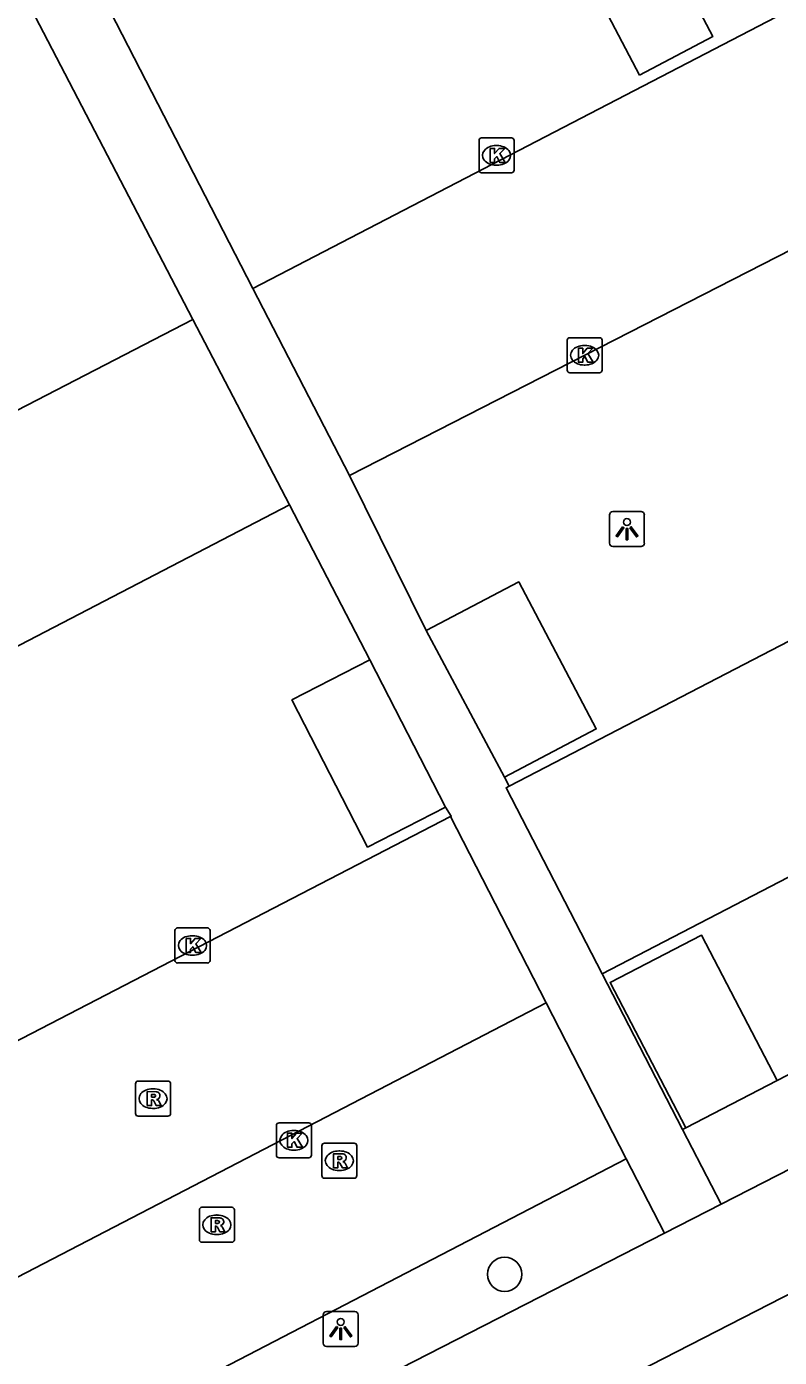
# Model space of a CAD drawing. Extents: x 158838 to 160074, y 386376 to 387776.
# Drawn here: x 159370.22 to 159391.72, y 387201.8 to 387239.81 of the extents above; entities that cross this region are included whole.
import ezdxf

# ---------------------------------------------------------------- set-up
doc = ezdxf.new("R2010")
doc.units = 0
for name, color, linetype in [('IMGEO_Boom', 7, 'Continuous'), ('IMGEO_Groenvoorziening', 7, 'Continuous'), ('IMGEO_Kolk', 7, 'Continuous'), ('IMGEO_Lichtpunt', 7, 'Continuous'), ('IMGEO_Parkeervlak_gesloten', 7, 'Continuous'), ('IMGEO_Rijbaan_lokaal_open', 7, 'Continuous'), ('IMGEO_Rioolput', 7, 'Continuous'), ('IMGEO_Voetpad_open', 7, 'Continuous')]:
    doc.layers.add(name, color=color, linetype=linetype)

msp = doc.modelspace()

# ---------------------------------------------------------------- linework, layer by layer
at = {"layer": 'IMGEO_Boom'}
msp.add_circle((159383.874, 387204.173), 0.489, dxfattribs=at)
at = {"layer": 'IMGEO_Groenvoorziening'}
msp.add_lwpolyline([(159391.655, 387209.709), (159389.047, 387208.356)], dxfattribs=at)
at = {"layer": 'IMGEO_Kolk'}
for p, q in [((159383.142, 387235.705), (159383.142, 387236.557)), ((159383.217, 387236.631), (159384.069, 387236.631)), ((159384.143, 387236.557), (159384.143, 387235.705)), ((159383.63, 387236.411), (159383.655, 387236.411)), ((159383.653, 387235.851), (159383.628, 387235.851)), ((159384.069, 387235.631), (159383.217, 387235.631)), ((159385.659, 387229.996), (159385.659, 387230.848)), ((159385.734, 387230.922), (159386.586, 387230.922)), ((159386.66, 387230.848), (159386.66, 387229.996)), ((159386.147, 387230.702), (159386.172, 387230.702)), ((159386.17, 387230.142), (159386.145, 387230.142)), ((159386.586, 387229.922), (159385.734, 387229.922)), ((159374.531, 387214.064), (159375.383, 387214.064)), ((159374.456, 387213.138), (159374.456, 387213.99)), ((159374.944, 387213.844), (159374.969, 387213.844)), ((159375.457, 387213.99), (159375.457, 387213.138)), ((159374.967, 387213.284), (159374.942, 387213.284)), ((159375.383, 387213.064), (159374.531, 387213.064)), ((159377.353, 387207.573), (159377.353, 387208.425)), ((159377.428, 387208.499), (159378.28, 387208.499)), ((159378.354, 387208.425), (159378.354, 387207.573)), ((159377.841, 387208.279), (159377.866, 387208.279)), ((159377.864, 387207.719), (159377.839, 387207.719)), ((159378.28, 387207.499), (159377.428, 387207.499))]:
    msp.add_line(p, q, dxfattribs=at)
for points in [[(159383.142, 387235.705), (159383.142, 387236.557)], [(159383.217, 387236.631), (159384.069, 387236.631)], [(159384.143, 387236.557), (159384.143, 387235.705)], [(159383.463, 387236.331), (159383.586, 387236.331), (159383.586, 387236.18), (159383.716, 387236.331), (159383.88, 387236.331), (159383.734, 387236.18), (159383.887, 387235.931), (159383.735, 387235.931), (159383.65, 387236.095), (159383.586, 387236.028), (159383.586, 387235.931), (159383.463, 387235.931), (159383.463, 387236.331)], [(159384.069, 387235.631), (159383.217, 387235.631)], [(159385.659, 387229.996), (159385.659, 387230.848)], [(159385.734, 387230.922), (159386.586, 387230.922)], [(159386.66, 387230.848), (159386.66, 387229.996)], [(159385.98, 387230.622), (159386.103, 387230.622), (159386.103, 387230.471), (159386.233, 387230.622), (159386.397, 387230.622), (159386.251, 387230.471), (159386.404, 387230.222), (159386.252, 387230.222), (159386.167, 387230.386), (159386.103, 387230.319), (159386.103, 387230.222), (159385.98, 387230.222), (159385.98, 387230.622)], [(159386.586, 387229.922), (159385.734, 387229.922)], [(159374.531, 387214.064), (159375.383, 387214.064)], [(159374.456, 387213.138), (159374.456, 387213.99)], [(159374.777, 387213.764), (159374.9, 387213.764), (159374.9, 387213.613), (159375.03, 387213.764), (159375.194, 387213.764), (159375.048, 387213.613), (159375.201, 387213.364), (159375.049, 387213.364), (159374.964, 387213.528), (159374.9, 387213.461), (159374.9, 387213.364), (159374.777, 387213.364), (159374.777, 387213.764)], [(159375.457, 387213.99), (159375.457, 387213.138)], [(159375.383, 387213.064), (159374.531, 387213.064)], [(159377.353, 387207.573), (159377.353, 387208.425)], [(159377.428, 387208.499), (159378.28, 387208.499)], [(159378.354, 387208.425), (159378.354, 387207.573)], [(159377.674, 387208.199), (159377.797, 387208.199), (159377.797, 387208.048), (159377.927, 387208.199), (159378.091, 387208.199), (159377.945, 387208.048), (159378.098, 387207.799), (159377.946, 387207.799), (159377.861, 387207.963), (159377.797, 387207.896), (159377.797, 387207.799), (159377.674, 387207.799), (159377.674, 387208.199)], [(159378.28, 387207.499), (159377.428, 387207.499)]]:
    msp.add_lwpolyline(points, dxfattribs=at)
for centre, start, end in [((159383.219, 387236.555), 91.552, 178.448), ((159383.219, 387236.555), 91.552, 178.448), ((159384.067, 387236.555), 1.552, 88.448), ((159384.067, 387236.555), 1.552, 88.448), ((159383.219, 387235.707), 181.552, 268.448), ((159383.219, 387235.707), 181.552, 268.448), ((159384.067, 387235.707), 271.552, 358.448), ((159384.067, 387235.707), 271.552, 358.448), ((159385.736, 387230.846), 91.552, 178.448), ((159385.736, 387230.846), 91.552, 178.448), ((159386.584, 387230.846), 1.552, 88.448), ((159386.584, 387230.846), 1.552, 88.448), ((159385.736, 387229.998), 181.552, 268.448), ((159385.736, 387229.998), 181.552, 268.448), ((159386.584, 387229.998), 271.552, 358.448), ((159386.584, 387229.998), 271.552, 358.448), ((159374.533, 387213.988), 91.552, 178.448), ((159374.533, 387213.988), 91.552, 178.448), ((159375.381, 387213.988), 1.552, 88.448), ((159375.381, 387213.988), 1.552, 88.448), ((159374.533, 387213.14), 181.552, 268.448), ((159374.533, 387213.14), 181.552, 268.448), ((159375.381, 387213.14), 271.552, 358.448), ((159375.381, 387213.14), 271.552, 358.448), ((159377.43, 387208.423), 91.552, 178.448), ((159377.43, 387208.423), 91.552, 178.448), ((159378.278, 387208.423), 1.552, 88.448), ((159378.278, 387208.423), 1.552, 88.448), ((159377.43, 387207.575), 181.552, 268.448), ((159377.43, 387207.575), 181.552, 268.448), ((159378.278, 387207.575), 271.552, 358.448), ((159378.278, 387207.575), 271.552, 358.448)]:
    msp.add_arc(centre, 0.0765, start, end, dxfattribs=at)
for centre, major_axis, ratio, start_param, end_param in [((159383.629, 387236.131), (-0.387, 0.002), 0.722429, 4.712389, 7.853982), ((159383.654, 387236.131), (-0.39, 0.002), 0.717154, 1.570796, 4.712389), ((159386.146, 387230.422), (-0.387, 0.002), 0.722429, 4.712389, 7.853982), ((159386.171, 387230.422), (-0.39, 0.002), 0.717154, 1.570796, 4.712389), ((159374.943, 387213.564), (-0.387, 0.002), 0.722429, 4.712389, 7.853982), ((159374.968, 387213.564), (-0.39, 0.002), 0.717154, 1.570796, 4.712389), ((159377.84, 387207.999), (-0.387, 0.002), 0.722429, 4.712389, 7.853982), ((159377.865, 387207.999), (-0.39, 0.002), 0.717154, 1.570796, 4.712389)]:
    msp.add_ellipse(centre, major_axis=major_axis, ratio=ratio, start_param=start_param, end_param=end_param, dxfattribs=at)
at = {"layer": 'IMGEO_Lichtpunt'}
for p, q in [((159386.868, 387225.86), (159386.868, 387225.053)), ((159386.868, 387225.86), (159386.868, 387225.053)), ((159387.77, 387225.955), (159386.962, 387225.955)), ((159387.77, 387225.955), (159386.962, 387225.955)), ((159387.864, 387225.053), (159387.864, 387225.86)), ((159387.864, 387225.053), (159387.864, 387225.86)), ((159386.962, 387224.959), (159387.77, 387224.959)), ((159386.962, 387224.959), (159387.77, 387224.959)), ((159378.694, 387203.013), (159378.694, 387202.206)), ((159378.694, 387203.013), (159378.694, 387202.206)), ((159379.596, 387203.108), (159378.788, 387203.108)), ((159379.596, 387203.108), (159378.788, 387203.108)), ((159379.69, 387202.206), (159379.69, 387203.013)), ((159379.69, 387202.206), (159379.69, 387203.013)), ((159378.788, 387202.112), (159379.596, 387202.112)), ((159378.788, 387202.112), (159379.596, 387202.112))]:
    msp.add_line(p, q, dxfattribs=at)
for points in [[(159387.242, 387225.524), (159387.281, 387225.496), (159387.093, 387225.234), (159387.055, 387225.261), (159387.242, 387225.524)], [(159387.344, 387225.476), (159387.391, 387225.476), (159387.391, 387225.154), (159387.344, 387225.154), (159387.344, 387225.476)], [(159387.454, 387225.496), (159387.492, 387225.523), (159387.679, 387225.261), (159387.64, 387225.233), (159387.454, 387225.496)], [(159379.068, 387202.677), (159379.107, 387202.649), (159378.919, 387202.387), (159378.881, 387202.414), (159379.068, 387202.677)], [(159379.17, 387202.629), (159379.217, 387202.629), (159379.217, 387202.307), (159379.17, 387202.307), (159379.17, 387202.629)], [(159379.28, 387202.649), (159379.318, 387202.676), (159379.505, 387202.414), (159379.466, 387202.386), (159379.28, 387202.649)]]:
    msp.add_lwpolyline(points, dxfattribs=at)
for centre in [(159387.367, 387225.658), (159379.193, 387202.811)]:
    msp.add_circle(centre, 0.0994, dxfattribs=at)
for centre, start, end in [((159386.962, 387225.86), 90, 180), ((159386.962, 387225.86), 90, 180), ((159387.77, 387225.86), 0, 90), ((159387.77, 387225.86), 0, 90), ((159386.962, 387225.053), 180, 270), ((159386.962, 387225.053), 180, 270), ((159387.77, 387225.053), 270, 0), ((159387.77, 387225.053), 270, 360), ((159378.788, 387203.013), 90, 180), ((159378.788, 387203.013), 90, 180), ((159379.596, 387203.013), 0, 90), ((159379.596, 387203.013), 0, 90), ((159378.788, 387202.206), 180, 270), ((159378.788, 387202.206), 180, 270), ((159379.596, 387202.206), 270, 0), ((159379.596, 387202.206), 270, 360)]:
    msp.add_arc(centre, 0.0946, start, end, dxfattribs=at)
at = {"layer": 'IMGEO_Parkeervlak_gesloten'}
for points in [[(159387.725, 387238.418), (159389.824, 387239.526), (159387.613, 387243.713), (159385.536, 387242.597), (159387.725, 387238.418)], [(159436.865, 387233.115), (159391.655, 387209.709)], [(159381.631, 387222.556), (159384.278, 387223.949), (159386.489, 387219.748), (159383.867, 387218.368)], [(159382.185, 387217.518), (159379.96, 387216.374), (159377.798, 387220.578), (159380.023, 387221.722)], [(159389.047, 387208.356), (159386.888, 387212.507), (159389.494, 387213.863), (159391.655, 387209.709)], [(159389.047, 387208.356), (159388.957, 387208.309)], [(159351.663, 387188.964), (159387.345, 387207.473)]]:
    msp.add_lwpolyline(points, dxfattribs=at)
at = {"layer": 'IMGEO_Rijbaan_lokaal_open'}
for points in [[(159372.099, 387241.24), (159419.765, 387265.917), (159424.33, 387257.055), (159376.676, 387232.325)], [(159379.443, 387226.987), (159427.044, 387251.329), (159431.773, 387242.886), (159384.001, 387218.116)], [(159374.968, 387231.442), (159336.194, 387211.406), (159331.594, 387220.309), (159370.343, 387240.333)], [(159386.66, 387212.756), (159434.505, 387237.57), (159436.865, 387233.115)], [(159376.676, 387232.325), (159379.443, 387226.987)], [(159377.723, 387226.145), (159374.968, 387231.442)], [(159341.172, 387207.152), (159377.723, 387226.145)], [(159384.001, 387218.116), (159383.915, 387218.071), (159386.66, 387212.756)], [(159382.33, 387217.246), (159345.873, 387198.377)], [(159385.06, 387211.926), (159382.33, 387217.246)], [(159385.06, 387211.926), (159348.528, 387192.98)]]:
    msp.add_lwpolyline(points, dxfattribs=at)
at = {"layer": 'IMGEO_Rioolput'}
for p, q in [((159373.329, 387208.764), (159373.329, 387209.616)), ((159373.404, 387209.69), (159374.256, 387209.69)), ((159373.817, 387209.47), (159373.842, 387209.47)), ((159374.33, 387209.616), (159374.33, 387208.764)), ((159373.84, 387208.91), (159373.815, 387208.91)), ((159374.256, 387208.69), (159373.404, 387208.69)), ((159378.651, 387206.99), (159378.651, 387207.842)), ((159378.726, 387207.916), (159379.578, 387207.916)), ((159379.139, 387207.696), (159379.164, 387207.696)), ((159379.652, 387207.842), (159379.652, 387206.99)), ((159379.578, 387206.916), (159378.726, 387206.916)), ((159379.162, 387207.136), (159379.137, 387207.136)), ((159375.227, 387206.086), (159376.079, 387206.086)), ((159375.152, 387205.16), (159375.152, 387206.012)), ((159375.64, 387205.866), (159375.665, 387205.866)), ((159376.153, 387206.012), (159376.153, 387205.16)), ((159375.663, 387205.306), (159375.638, 387205.306)), ((159376.079, 387205.086), (159375.227, 387205.086))]:
    msp.add_line(p, q, dxfattribs=at)
for points in [[(159373.329, 387208.764), (159373.329, 387209.616)], [(159373.404, 387209.69), (159374.256, 387209.69)], [(159374.33, 387209.616), (159374.33, 387208.764)], [(159373.918, 387209.388), (159373.666, 387209.39), (159373.666, 387208.99)], [(159373.666, 387208.99), (159373.79, 387208.99), (159373.79, 387209.152), (159373.801, 387209.152)], [(159373.844, 387209.309), (159373.79, 387209.309), (159373.79, 387209.228)], [(159373.79, 387209.228), (159373.842, 387209.228)], [(159373.848, 387209.123), (159373.919, 387208.99), (159374.059, 387208.99), (159373.994, 387209.116)], [(159374.256, 387208.69), (159373.404, 387208.69)], [(159378.651, 387206.99), (159378.651, 387207.842)], [(159378.726, 387207.916), (159379.578, 387207.916)], [(159379.24, 387207.614), (159378.988, 387207.616), (159378.988, 387207.216)], [(159379.652, 387207.842), (159379.652, 387206.99)], [(159378.988, 387207.216), (159379.112, 387207.216), (159379.112, 387207.378), (159379.123, 387207.378)], [(159379.166, 387207.535), (159379.112, 387207.535), (159379.112, 387207.454)], [(159379.112, 387207.454), (159379.164, 387207.454)], [(159379.17, 387207.349), (159379.241, 387207.216), (159379.381, 387207.216), (159379.316, 387207.342)], [(159379.578, 387206.916), (159378.726, 387206.916)], [(159375.227, 387206.086), (159376.079, 387206.086)], [(159375.152, 387205.16), (159375.152, 387206.012)], [(159375.741, 387205.784), (159375.489, 387205.786), (159375.489, 387205.386)], [(159375.667, 387205.705), (159375.613, 387205.705), (159375.613, 387205.624)], [(159376.153, 387206.012), (159376.153, 387205.16)], [(159375.489, 387205.386), (159375.613, 387205.386), (159375.613, 387205.548), (159375.624, 387205.548)], [(159375.613, 387205.624), (159375.665, 387205.624)], [(159375.671, 387205.519), (159375.742, 387205.386), (159375.882, 387205.386), (159375.817, 387205.512)], [(159376.079, 387205.086), (159375.227, 387205.086)]]:
    msp.add_lwpolyline(points, dxfattribs=at)
for centre, radius, start, end in [((159373.406, 387209.614), 0.0765, 91.552, 178.448), ((159373.406, 387209.614), 0.0765, 91.552, 178.448), ((159374.254, 387209.614), 0.0765, 1.552, 88.448), ((159374.254, 387209.614), 0.0765, 1.552, 88.448), ((159373.8, 387209.099), 0.0533, 26.0293, 88.6989), ((159373.826, 387209.417), 0.19, 274.7715, 282.9687), ((159373.85, 387209.213), 0.0964, 77.0061, 93.1865), ((159373.864, 387209.27), 0.0378, 276.6634, 79.6772), ((159373.917, 387209.278), 0.109, 350.3612, 89.416), ((159373.915, 387209.278), 0.112, 277.5842, 350.9817), ((159373.899, 387209.063), 0.108, 29.5134, 73.7905), ((159373.406, 387208.766), 0.0765, 181.552, 268.448), ((159373.406, 387208.766), 0.0765, 181.552, 268.448), ((159374.254, 387208.766), 0.0765, 271.552, 358.448), ((159374.254, 387208.766), 0.0765, 271.552, 358.448), ((159378.728, 387207.84), 0.0765, 91.552, 178.448), ((159378.728, 387207.84), 0.0765, 91.552, 178.448), ((159379.239, 387207.504), 0.109, 350.3612, 89.416), ((159379.576, 387207.84), 0.0765, 1.552, 88.448), ((159379.576, 387207.84), 0.0765, 1.552, 88.448), ((159379.122, 387207.325), 0.0533, 26.0293, 88.6989), ((159379.148, 387207.643), 0.19, 274.7715, 282.9687), ((159379.172, 387207.439), 0.0964, 77.0061, 93.1865), ((159379.186, 387207.496), 0.0378, 276.6634, 79.6772), ((159379.237, 387207.504), 0.112, 277.5842, 350.9817), ((159379.221, 387207.289), 0.108, 29.5134, 73.7905), ((159378.728, 387206.992), 0.0765, 181.552, 268.448), ((159378.728, 387206.992), 0.0765, 181.552, 268.448), ((159379.576, 387206.992), 0.0765, 271.552, 358.448), ((159379.576, 387206.992), 0.0765, 271.552, 358.448), ((159375.229, 387206.01), 0.0765, 91.552, 178.448), ((159375.229, 387206.01), 0.0765, 91.552, 178.448), ((159376.077, 387206.01), 0.0765, 1.552, 88.448), ((159376.077, 387206.01), 0.0765, 1.552, 88.448), ((159375.673, 387205.609), 0.0964, 77.0061, 93.1865), ((159375.687, 387205.666), 0.0378, 276.6634, 79.6772), ((159375.74, 387205.674), 0.109, 350.3612, 89.416), ((159375.623, 387205.495), 0.0533, 26.0293, 88.6989), ((159375.649, 387205.813), 0.19, 274.7715, 282.9687), ((159375.738, 387205.674), 0.112, 277.5842, 350.9817), ((159375.722, 387205.459), 0.108, 29.5134, 73.7905), ((159375.229, 387205.162), 0.0765, 181.552, 268.448), ((159375.229, 387205.162), 0.0765, 181.552, 268.448), ((159376.077, 387205.162), 0.0765, 271.552, 358.448), ((159376.077, 387205.162), 0.0765, 271.552, 358.448)]:
    msp.add_arc(centre, radius, start, end, dxfattribs=at)
for centre, major_axis, ratio, start_param, end_param in [((159373.816, 387209.19), (-0.387, 0.002), 0.722429, 4.712389, 7.853982), ((159373.841, 387209.19), (-0.39, 0.002), 0.717154, 1.570796, 4.712389), ((159379.138, 387207.416), (-0.387, 0.002), 0.722429, 4.712389, 7.853982), ((159379.163, 387207.416), (-0.39, 0.002), 0.717154, 1.570796, 4.712389), ((159375.639, 387205.586), (-0.387, 0.002), 0.722429, 4.712389, 7.853982), ((159375.664, 387205.586), (-0.39, 0.002), 0.717154, 1.570796, 4.712389)]:
    msp.add_ellipse(centre, major_axis=major_axis, ratio=ratio, start_param=start_param, end_param=end_param, dxfattribs=at)
at = {"layer": 'IMGEO_Voetpad_open'}
for points in [[(159372.099, 387241.24), (159376.676, 387232.325)], [(159374.968, 387231.442), (159370.343, 387240.333)], [(159449.221, 387236.448), (159390.06, 387206.173)], [(159379.443, 387226.987), (159381.631, 387222.556)], [(159380.023, 387221.722), (159377.723, 387226.145)], [(159383.867, 387218.368), (159381.631, 387222.556)], [(159380.023, 387221.722), (159382.185, 387217.518)], [(159383.867, 387218.368), (159384.001, 387218.116)], [(159382.33, 387217.246), (159382.349, 387217.256), (159382.185, 387217.518)], [(159386.66, 387212.756), (159388.957, 387208.309)], [(159378.658, 387196.768), (159407.952, 387211.785)], [(159387.345, 387207.473), (159385.06, 387211.926)], [(159388.957, 387208.309), (159390.06, 387206.173)], [(159388.438, 387205.343), (159387.345, 387207.473)], [(159390.06, 387206.173), (159388.438, 387205.343)], [(159388.438, 387205.343), (159350.715, 387186.039)]]:
    msp.add_lwpolyline(points, dxfattribs=at)

doc.saveas('drawing.dxf')
